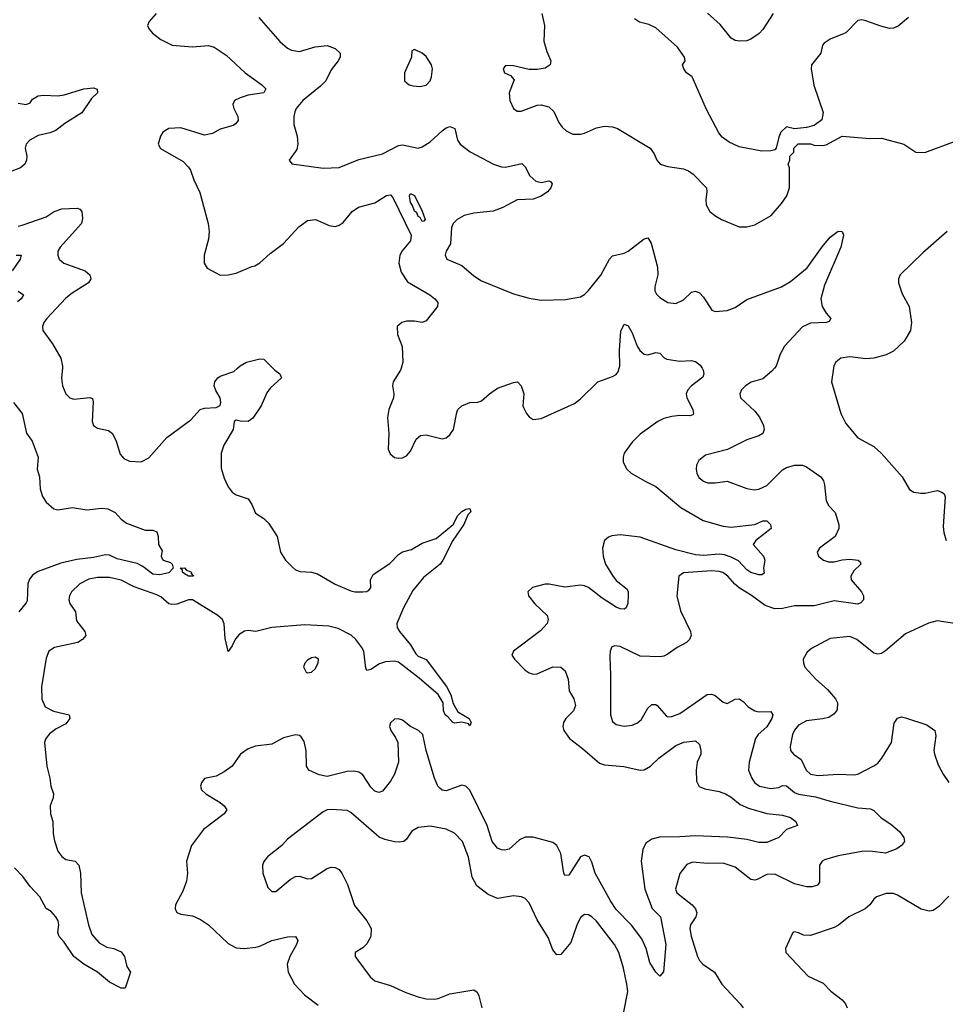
# Model space of a CAD drawing. Header units: inches. Extents: x 1843162 to 1959474, y 907081 to 1016326.
# Tile 635 of 656: x 1924057 to 1928732, y 996788 to 1001759. Entities that reach past the tile are written whole.
import ezdxf

# ---------------------------------------------------------------- set-up
doc = ezdxf.new("R2010")
doc.units = ezdxf.units.IN
doc.header["$MEASUREMENT"] = 0
doc.layers.add('B9020', color=7, linetype='Continuous')
doc.layers.add('B9929', color=7, linetype='Continuous')

msp = doc.modelspace()

# ---------------------------------------------------------------- linework, layer by layer
at = {"layer": 'B9020', "color": 5}
for points, elevation in [([(1924745.7, 1001790), (1924710.5, 1001750), (1924702, 1001730), (1924710.5, 1001710), (1924728, 1001690), (1924770, 1001658.9), (1924826.8, 1001630), (1924930, 1001621.3), (1925010, 1001628.8), (1925039, 1001619), (1925099.4, 1001579.4), (1925196.5, 1001490), (1925279.5, 1001430), (1925300.5, 1001410), (1925290, 1001389.8), (1925210, 1001377.3), (1925170, 1001364.8), (1925142.6, 1001350), (1925134, 1001330), (1925138.5, 1001310), (1925158.3, 1001270), (1925161.1, 1001250), (1925147.3, 1001232.7), (1925134.9, 1001225.1), (1925070, 1001205.1), (1925030, 1001183.5), (1924990, 1001175.6), (1924870, 1001212.1), (1924810.4, 1001209.7), (1924780.7, 1001190), (1924768, 1001170), (1924756, 1001130), (1924768.3, 1001108.3), (1924881.8, 1001041.8), (1924910, 1001014.4), (1924918.9, 1000998.9), (1924935.6, 1000950), (1924966.5, 1000886.5), (1925008.9, 1000730), (1925013.1, 1000690), (1925010.3, 1000650), (1924988.7, 1000570), (1924988.6, 1000528.6), (1925004.4, 1000504.4), (1925069.1, 1000469.1), (1925110, 1000470.2), (1925150, 1000479.7), (1925230, 1000513.4), (1925244.4, 1000515.6), (1925269.7, 1000530.3), (1925321.2, 1000578.8), (1925390, 1000627.9), (1925467.5, 1000712.5), (1925510, 1000744.2), (1925550.3, 1000750.3), (1925619.6, 1000719.6), (1925650, 1000715.3), (1925670, 1000721.3), (1925690, 1000734.7), (1925736.2, 1000790), (1925767.7, 1000812.3), (1925850, 1000834.3), (1925910, 1000870.9), (1925930, 1000874.7), (1925941.7, 1000861.7), (1926034.4, 1000670), (1926030, 1000642.7), (1925988.2, 1000591.8), (1925976.8, 1000570), (1925971.9, 1000530), (1925983.8, 1000483.8), (1926015.4, 1000435.4), (1926128.5, 1000370), (1926154, 1000350), (1926168, 1000330), (1926167.7, 1000310), (1926110, 1000238), (1926090, 1000229.7), (1926050, 1000236.9), (1926010, 1000236.9), (1925986.8, 1000230), (1925963.8, 1000210), (1925964.2, 1000170), (1925988, 1000108), (1925992.4, 1000030), (1925983.7, 1000000)], 520), ([(1925264, 1001770), (1925370, 1001648.5), (1925410, 1001614.9), (1925430, 1001604.2), (1925470, 1001598), (1925550, 1001620.8), (1925610, 1001627.8), (1925650, 1001613.1), (1925675.3, 1001590), (1925674.6, 1001570), (1925664.9, 1001550), (1925630, 1001506), (1925602.4, 1001450), (1925576.6, 1001423.4), (1925486.5, 1001350), (1925454, 1001310), (1925446.6, 1001293.4), (1925440.8, 1001270), (1925441.8, 1001230), (1925458.5, 1001170), (1925461.7, 1001130), (1925456.3, 1001103.7), (1925418, 1001050), (1925430.9, 1001030.9), (1925590, 1001009.1), (1925670, 1001012.3), (1925770, 1001053.4), (1925890, 1001081.7), (1925970, 1001122.8), (1925990, 1001127.6), (1926070, 1001110.3), (1926090, 1001116.9), (1926130, 1001142.4), (1926190, 1001198), (1926210, 1001212.3), (1926230, 1001219), (1926254, 1001210), (1926268.1, 1001150), (1926281.7, 1001130), (1926331.7, 1001091.7), (1926450, 1001029.3), (1926490, 1001015.2), (1926510, 1001014.8), (1926592.1, 1001032.1), (1926610, 1001016.3), (1926632.6, 1000970), (1926663.8, 1000943.8), (1926690, 1000937.3), (1926730, 1000945.5), (1926739.5, 1000939.5), (1926745.5, 1000930), (1926739.5, 1000910), (1926723.1, 1000890), (1926690, 1000866.8), (1926650, 1000853.3), (1926570, 1000849.8), (1926496.4, 1000810), (1926447.3, 1000792.7), (1926350, 1000781.5), (1926302, 1000770), (1926265.5, 1000750), (1926245.8, 1000730), (1926237.8, 1000710), (1926232.8, 1000627.2), (1926210.7, 1000590), (1926204.9, 1000570), (1926214.8, 1000550), (1926290, 1000517), (1926350, 1000465.7), (1926390, 1000439.5), (1926550, 1000374), (1926630, 1000352.2), (1926690, 1000342.4), (1926814.2, 1000345.8), (1926890, 1000358.8), (1926910, 1000370.8), (1926930, 1000390.7), (1926991.8, 1000468.2), (1927035.8, 1000550), (1927050, 1000566.7), (1927110, 1000579.7), (1927130, 1000590.2), (1927210, 1000652.8), (1927230, 1000657.1), (1927245.7, 1000630), (1927278, 1000510), (1927279.1, 1000470), (1927264, 1000410), (1927264.6, 1000390), (1927273, 1000373), (1927290, 1000355.5), (1927330, 1000330.4), (1927370, 1000325.3), (1927410, 1000344.9), (1927450, 1000383.8), (1927470, 1000388.5), (1927490, 1000379.5), (1927510, 1000357.6), (1927551.7, 1000291.7), (1927570, 1000284.6), (1927630, 1000290.2), (1927670, 1000306.4), (1927730, 1000346), (1927903.7, 1000410), (1927950, 1000437.3), (1928034.2, 1000505.8), (1928110, 1000612.2), (1928150, 1000660.5), (1928190, 1000690.5), (1928210.8, 1000690), (1928218, 1000670), (1928204.2, 1000610), (1928121.6, 1000418.4), (1928102.5, 1000350), (1928110.2, 1000310), (1928130, 1000277), (1928153, 1000250), (1928145.8, 1000234.2), (1928130.2, 1000229.8), (1928050, 1000227.3), (1928010, 1000207.7), (1927918.6, 1000110), (1927897.7, 1000070), (1927877.2, 1000010), (1927869.1, 1000000)], 540), ([(1926693.4, 1001790), (1926707.3, 1001730), (1926703.8, 1001650), (1926718.4, 1001598.4), (1926738.8, 1001550), (1926736, 1001530), (1926710, 1001513.2), (1926670, 1001506.6), (1926630, 1001506.6), (1926550, 1001526), (1926510, 1001528), (1926498, 1001510), (1926506, 1001490), (1926536.3, 1001476.3), (1926554.4, 1001454.4), (1926528.4, 1001390), (1926532.7, 1001350), (1926550.4, 1001310.4), (1926570, 1001296.3), (1926576.3, 1001296.3), (1926590, 1001297.1), (1926670, 1001327.2), (1926690, 1001328.8), (1926730, 1001318.4), (1926755.1, 1001295.1), (1926779.8, 1001240.2), (1926795.9, 1001215.9), (1926816.7, 1001196.7), (1926850, 1001181.3), (1926890, 1001180.3), (1926910, 1001184.9), (1926970, 1001212.4), (1927010, 1001221.3), (1927050, 1001218.4), (1927076, 1001210), (1927241, 1001110), (1927261.4, 1001081.4), (1927274.8, 1001050), (1927291.3, 1001030), (1927330, 1001018), (1927410, 1001006), (1927435.1, 1000995.1), (1927458.3, 1000978.3), (1927524.9, 1000910), (1927528, 1000890), (1927522.4, 1000850), (1927523.9, 1000823.9), (1927542, 1000790), (1927566.8, 1000770), (1927601, 1000750), (1927690, 1000712.7), (1927730, 1000712.4), (1927770, 1000723.1), (1927852.3, 1000770), (1927904.5, 1000830), (1927932, 1000870), (1927944.5, 1000910), (1927944, 1001010), (1927938, 1001030), (1927946, 1001050), (1927946, 1001070), (1927966, 1001090), (1927966, 1001110), (1927988.4, 1001131.6), (1928050, 1001132), (1928070, 1001124.7), (1928110, 1001122.8), (1928130, 1001126.8), (1928210, 1001170.5), (1928350, 1001159.1), (1928410, 1001160.7), (1928522, 1001130), (1928582, 1001090), (1928627.9, 1001087.9), (1928791.9, 1001148.1)], 560), ([(1928546, 1001770), (1928494, 1001726), (1928470, 1001715.1), (1928450, 1001714.5), (1928406, 1001726), (1928330, 1001753.2), (1928310, 1001757.2), (1928290, 1001754), (1928228.5, 1001691.5), (1928150, 1001659.6), (1928119.9, 1001640.1), (1928110.7, 1001630), (1928102.4, 1001590), (1928056.5, 1001530), (1928054.6, 1001510), (1928067.8, 1001427.8), (1928115.5, 1001290), (1928107.5, 1001252.5), (1928070, 1001224), (1928030, 1001214), (1927970, 1001208), (1927930, 1001218), (1927901, 1001190), (1927890, 1001166), (1927878, 1001110), (1927870, 1001102), (1927850, 1001096), (1927805.2, 1001094.8), (1927690, 1001116.3), (1927640, 1001140), (1927605.4, 1001165.4), (1927587.3, 1001187.3), (1927525.7, 1001305.7), (1927452.4, 1001470), (1927424.8, 1001490), (1927410.9, 1001510), (1927404.8, 1001530), (1927418.5, 1001550), (1927414.7, 1001570), (1927379.1, 1001619.1), (1927270, 1001717.6), (1927234.6, 1001734.5), (1927186.5, 1001746.5), (1927162.2, 1001762.2)], 560), ([(1927861.7, 1001790), (1927810.3, 1001709.7), (1927791.5, 1001688.5), (1927750, 1001659.6), (1927730, 1001651.8), (1927690, 1001649.6), (1927670, 1001653.3), (1927650, 1001666), (1927594.1, 1001734.1), (1927530, 1001791)], 540), ([(1924050, 1001337.8), (1924090, 1001330.2), (1924110, 1001338.2), (1924122.4, 1001357.6), (1924150, 1001373.4), (1924177.3, 1001377.3), (1924250, 1001373.3), (1924281.2, 1001378.8), (1924381.2, 1001410), (1924430, 1001413.8), (1924447.5, 1001407.5), (1924450.6, 1001390), (1924419.6, 1001360.4), (1924370, 1001288.1), (1924284.8, 1001235.2), (1924240.3, 1001199.7), (1924210, 1001187.7), (1924150, 1001173.9), (1924108, 1001150), (1924089.1, 1001130), (1924084.4, 1001110), (1924092.4, 1001070), (1924091.3, 1001050), (1924083.6, 1001030), (1924060.3, 1001010), (1924008.8, 1000990)], 480), ([(1924050, 1000715.9), (1924070, 1000722), (1924190, 1000763.5), (1924231.1, 1000790), (1924270, 1000803.7), (1924347.8, 1000807.8), (1924361.5, 1000801.5), (1924371.6, 1000790), (1924374.7, 1000754.7), (1924368.4, 1000730), (1924261.5, 1000610), (1924250.3, 1000590), (1924248.9, 1000570), (1924256.4, 1000550), (1924279.1, 1000530), (1924387.7, 1000490), (1924410.5, 1000470), (1924416.3, 1000450), (1924404.9, 1000430), (1924321.9, 1000378.1), (1924290, 1000353.1), (1924193.4, 1000250), (1924178.9, 1000230), (1924172.9, 1000210), (1924174.6, 1000190), (1924222.7, 1000122.7), (1924264.9, 1000050), (1924273.8, 1000010), (1924272.9, 1000000)], 480), ([(1928740.7, 1000690), (1928618.7, 1000581.3), (1928503, 1000470), (1928495.5, 1000450), (1928495.5, 1000430), (1928514.2, 1000374.2), (1928548.4, 1000310), (1928560.4, 1000230), (1928554.9, 1000190), (1928523.6, 1000136.4), (1928470, 1000084.5), (1928432.8, 1000067.2), (1928370.2, 1000049.8), (1928330, 1000046), (1928250, 1000057.2), (1928204, 1000050), (1928179.3, 1000030), (1928169, 1000011), (1928167.5, 1000000)], 560), ([(1924039, 1000570), (1924064.7, 1000570), (1924060.2, 1000550), (1924018.8, 1000490)], 460), ([(1924050, 1000388.4), (1924075.5, 1000370), (1924064.9, 1000350), (1924046.2, 1000333.8)], 460), ([(1927085.1, 1000000), (1927087.9, 1000010), (1927085.6, 1000090), (1927093.5, 1000186.5), (1927110, 1000222), (1927130, 1000213), (1927150, 1000178), (1927175.6, 1000110), (1927189, 1000089), (1927210, 1000070.2), (1927230, 1000066.2), (1927270, 1000077.8), (1927290, 1000075.3), (1927311.9, 1000051.9), (1927325.1, 1000045.1), (1927390, 1000034.3), (1927450, 1000038.2), (1927470, 1000032.8), (1927494.3, 1000014.3), (1927503.3, 1000000)], 520), ([(1925157.5, 1000000), (1925170, 1000011.7), (1925202.4, 1000030), (1925270, 1000046.8), (1925290, 1000044.7), (1925334.7, 1000000)], 480)]:
    msp.add_lwpolyline(points, dxfattribs=dict(at, elevation=elevation))
for points, elevation in [([(1926050, 1001608), (1926038, 1001602), (1926036, 1001570), (1926000.7, 1001490), (1926001, 1001450), (1926024.7, 1001430), (1926044.1, 1001424.1), (1926078, 1001422), (1926110, 1001428), (1926129.3, 1001450), (1926136.2, 1001470), (1926140.9, 1001510), (1926136, 1001530), (1926110, 1001573.2), (1926090, 1001589.2)], 560), ([(1926090, 1000739.5), (1926079.5, 1000759.5), (1926070, 1000765.6), (1926063.3, 1000783.3), (1926050, 1000792), (1926040.5, 1000820.5), (1926030, 1000836), (1926026, 1000870), (1926030, 1000881.6), (1926050.4, 1000870.4), (1926090, 1000791.3), (1926104, 1000750), (1926098.4, 1000741.6)], 520)]:
    msp.add_lwpolyline(points, close=True, dxfattribs=dict(at, elevation=elevation))
at = {"layer": 'B9929', "color": 5}
for points, elevation in [([(1925334.7, 1000000), (1925344.7, 999990), (1925371.3, 999970), (1925378.8, 999950), (1925321.1, 999898.9), (1925305.3, 999874.7), (1925276.5, 999810), (1925233.7, 999746.3), (1925210, 999730.4), (1925171, 999731), (1925150, 999737.6), (1925140.9, 999730), (1925134.8, 999690), (1925088.6, 999610), (1925075.2, 999570), (1925075.1, 999495.1), (1925090, 999444), (1925110, 999400.7), (1925130, 999373.4), (1925150, 999360.5), (1925210, 999339.1), (1925230, 999310.8), (1925247.9, 999267.9), (1925290, 999240.5), (1925315.9, 999215.9), (1925357.6, 999150), (1925374.4, 999070), (1925399.3, 999030), (1925434.3, 998994.3), (1925450, 998982), (1925472.7, 998972.7), (1925530, 998969.4), (1925561.3, 998961.3), (1925650, 998908.8), (1925730, 998875.4), (1925750.2, 998870.2), (1925790, 998870.8), (1925810, 998872.6), (1925820.8, 998879.2), (1925830.5, 998890), (1925829.2, 998930), (1925841.9, 998958.1), (1925926.9, 999013.1), (1925970, 999059.3), (1925990, 999072.1), (1926035.8, 999084.2), (1926090, 999115.4), (1926160.2, 999139.8), (1926245.7, 999210), (1926270, 999255.5), (1926290, 999276.3), (1926310, 999286.8), (1926330.4, 999290.4), (1926334.8, 999274.8), (1926320.5, 999259.5), (1926299.6, 999210), (1926243.6, 999130), (1926194.1, 999030), (1926180.1, 999010), (1926096.8, 998943.2), (1926042.6, 998877.4), (1925995.3, 998790), (1925961.7, 998710), (1925963.1, 998690), (1925974.3, 998670), (1926030, 998602.2), (1926057.8, 998557.8), (1926070, 998545.2), (1926110, 998529.1), (1926211.8, 998391.8), (1926233.5, 998350), (1926245.9, 998305.9), (1926270, 998264.7), (1926327.3, 998230), (1926336.4, 998210), (1926330, 998194), (1926323.3, 998203.3), (1926290, 998212.7), (1926253.4, 998206.6), (1926244.8, 998210), (1926220, 998240), (1926205.9, 998250), (1926197.1, 998270), (1926195.3, 998310), (1926171.1, 998351.1), (1926074.5, 998434.5), (1925970, 998515), (1925950, 998520.7), (1925903.9, 998516.1), (1925873.7, 998506.3), (1925830, 998478.5), (1925810, 998472.3), (1925804.9, 998484.9), (1925794.7, 998570), (1925785.4, 998590), (1925754.6, 998630), (1925731.2, 998651.1), (1925665.1, 998685.1), (1925617.5, 998697.5), (1925496.5, 998703.5), (1925329.7, 998690.3), (1925250, 998670.6), (1925210, 998675.8), (1925192, 998672), (1925165.3, 998654.7), (1925146.8, 998633.2), (1925130, 998596.9), (1925110, 998569.3), (1925093.9, 998633.9), (1925089.5, 998709.5), (1925081.7, 998730), (1925058.4, 998750), (1924930, 998829.2), (1924910, 998830.2), (1924850, 998808.5), (1924825.9, 998805.9), (1924810, 998810.4), (1924770, 998845.5), (1924750, 998855.5), (1924634.8, 998894.8), (1924570, 998929.9), (1924510, 998942.2), (1924450, 998942.1), (1924405.7, 998934.3), (1924360.6, 998910), (1924319.3, 998870), (1924308.4, 998850), (1924305.2, 998830), (1924310.8, 998810.8), (1924338.4, 998770), (1924343.5, 998723.5), (1924386.7, 998670), (1924390.3, 998650), (1924374.9, 998630), (1924350, 998614.7), (1924233.4, 998590), (1924203.5, 998570), (1924190, 998536), (1924166.9, 998390), (1924168.1, 998328.1), (1924185.4, 998290), (1924227.9, 998267.9), (1924307.3, 998250), (1924310.3, 998230.3), (1924290, 998204.1), (1924241.5, 998178.5), (1924207.2, 998152.8), (1924189.4, 998130), (1924182.4, 998110), (1924193.8, 997990), (1924209.5, 997930), (1924214, 997890), (1924228.1, 997850), (1924226, 997830), (1924211.3, 997790), (1924212.2, 997750), (1924225, 997710), (1924226.3, 997650), (1924233.3, 997613.3), (1924250, 997561.3), (1924270, 997534.9), (1924290, 997519.6), (1924337.3, 997510), (1924356, 997490), (1924363.5, 997450), (1924367.4, 997350), (1924404.1, 997190), (1924420.6, 997140.6), (1924458.6, 997098.6), (1924497.1, 997077.1), (1924532.7, 997070), (1924570, 997052.5), (1924586.7, 997030), (1924598, 996978), (1924616, 996950), (1924590, 996869.2), (1924570, 996869.6), (1924510, 996900.4), (1924450.6, 996950.6), (1924381.3, 996990), (1924329.8, 997030), (1924281.4, 997101.4), (1924256.4, 997130), (1924248.9, 997150), (1924254, 997190), (1924251.8, 997210), (1924239.9, 997230), (1924216.4, 997256.4), (1924190, 997272.3), (1924158.7, 997330), (1924110, 997382.5), (1924073.3, 997433.3), (1924030, 997477.4)], 480), ([(1924272.9, 1000000), (1924268.9, 999950), (1924274, 999910), (1924290.3, 999870), (1924309.4, 999849.4), (1924330, 999843.2), (1924411.3, 999851.3), (1924425.5, 999845.5), (1924428.5, 999830), (1924422.4, 999730), (1924430.3, 999710.3), (1924450, 999697.1), (1924505.3, 999685.3), (1924524.9, 999670), (1924544.4, 999630), (1924564.9, 999564.9), (1924583.4, 999543.4), (1924612, 999530), (1924670, 999527.2), (1924710, 999546.4), (1924800.5, 999650), (1924921.2, 999738.8), (1924968.7, 999791.3), (1924990, 999797.4), (1925050, 999801.1), (1925069.8, 999810.2), (1925073.3, 999826.7), (1925069.9, 999850), (1925047.3, 999887.3), (1925039.5, 999910), (1925042.1, 999930), (1925058.3, 999950), (1925070, 999958.5), (1925138.2, 999981.8), (1925157.5, 1000000)], 480), ([(1927503.3, 1000000), (1927509.5, 999990), (1927512.6, 999970), (1927506.4, 999953.6), (1927449.1, 999910), (1927431.5, 999890), (1927423.1, 999870), (1927426.7, 999850), (1927456.3, 999790), (1927459.6, 999770), (1927456, 999764), (1927441.8, 999758.2), (1927390, 999760.6), (1927350, 999756.1), (1927310, 999745.2), (1927280.2, 999730), (1927190, 999665.4), (1927150, 999626.6), (1927110.2, 999570), (1927104.6, 999550), (1927105.4, 999525.4), (1927122.4, 999490), (1927145.5, 999470), (1927212.7, 999430), (1927270, 999402.4), (1927396, 999296), (1927508.4, 999230), (1927610, 999201.3), (1927650, 999196.3), (1927770, 999210.2), (1927810, 999229.1), (1927830, 999228.9), (1927848.9, 999210), (1927851.8, 999190), (1927774.3, 999130), (1927761.7, 999110), (1927814.2, 999050), (1927819.7, 999030), (1927813.4, 998990), (1927815.9, 998964.1), (1927804.7, 998955.3), (1927790, 998956.1), (1927750, 998967.7), (1927730, 998981.6), (1927686.3, 999026.3), (1927650, 999045.6), (1927616.8, 999056.8), (1927590, 999060.1), (1927510, 999053.6), (1927470, 999056.2), (1927370, 999082), (1927190, 999145.9), (1927090, 999157.8), (1927047.1, 999152.9), (1927030, 999146.3), (1927010, 999129.7), (1927000.4, 999090), (1927003.9, 999050), (1927016.1, 999010), (1927050, 998952.2), (1927070, 998928.2), (1927124.2, 998884.2), (1927130.2, 998870), (1927130.2, 998849.8), (1927127.7, 998812.3), (1927120.5, 998790), (1927110, 998782.4), (1927090, 998784.4), (1927070, 998793.3), (1926998.6, 998838.6), (1926930, 998891.7), (1926910, 998899.7), (1926890, 998903.5), (1926810, 998893.3), (1926730.3, 998909.7), (1926710.3, 998909.7), (1926647.1, 998892.9), (1926622.8, 998870), (1926626.8, 998850), (1926658, 998810), (1926720.4, 998750), (1926725.3, 998730), (1926720.3, 998710), (1926686.7, 998673.3), (1926550.4, 998570), (1926543, 998550), (1926556.3, 998530), (1926610, 998475.5), (1926630, 998461.6), (1926650, 998454.9), (1926670, 998457), (1926750, 998491.3), (1926789.1, 998489.1), (1926811.2, 998471.2), (1926826.5, 998430), (1926831.4, 998370), (1926856.2, 998330), (1926863.4, 998296.6), (1926853.6, 998270), (1926814.9, 998230), (1926803.2, 998210), (1926800.2, 998190), (1926804.5, 998170), (1926834, 998130), (1926900, 998080), (1926985.7, 998005.7), (1927010, 997996.6), (1927108.8, 997988.8), (1927189.7, 997970.3), (1927210, 997971.6), (1927242, 997990), (1927284.5, 998030), (1927370, 998095.3), (1927411, 998111), (1927470, 998118.4), (1927490, 998098.8), (1927496.4, 998070), (1927497.1, 998050), (1927478.4, 998010), (1927473.1, 997970), (1927474.4, 997914.4), (1927488.1, 997888.1), (1927516.4, 997876.4), (1927590, 997861.6), (1927621.1, 997850), (1927650, 997833.6), (1927696.3, 997796.3), (1927737.3, 997777.3), (1927830, 997751.6), (1927910, 997743.2), (1927950, 997731.2), (1927976.3, 997710), (1927984.7, 997690), (1927930.2, 997669.8), (1927890, 997629.6), (1927830, 997604), (1927790, 997604.2), (1927730, 997620.7), (1927631.1, 997631.1), (1927470, 997639), (1927390, 997632.8), (1927287.7, 997632.3), (1927250, 997621.8), (1927219.4, 997600.6), (1927203.3, 997570), (1927194.8, 997510), (1927214.3, 997370), (1927251.7, 997271.8), (1927292.4, 997230), (1927319.3, 997090), (1927308.4, 996951.6), (1927290, 996929.3), (1927270, 996949.4), (1927238.8, 996998.8), (1927220.5, 997070), (1927198.8, 997118.9), (1927147.2, 997187.2), (1927070, 997266.8), (1927040.2, 997310), (1926962.6, 997450), (1926946, 997506), (1926932.8, 997532.8), (1926910, 997541.5), (1926890, 997531.7), (1926830, 997439.7), (1926810, 997438.4), (1926804.8, 997450), (1926789.8, 997550), (1926770, 997589.7), (1926750, 997604.7), (1926650, 997631.1), (1926610, 997632.4), (1926581.3, 997618.7), (1926528.5, 997571.5), (1926505.6, 997565.6), (1926490, 997567.2), (1926470, 997576.8), (1926443.8, 997610), (1926418.1, 997690), (1926330, 997869.7), (1926310, 997889.7), (1926290, 997894.5), (1926210, 997866.3), (1926190, 997869), (1926179.1, 997879.1), (1926169.2, 997890), (1926151.7, 997930), (1926109.8, 998070), (1926093.7, 998150), (1926071.8, 998170), (1926030.9, 998190.9), (1925990, 998221.6), (1925970, 998229.6), (1925950, 998227.3), (1925930, 998209), (1925925.3, 998190), (1925931.6, 998170), (1925955.4, 998135.4), (1925966, 998110), (1925969.3, 998010), (1925950.2, 997950), (1925930, 997915.1), (1925890, 997864), (1925870, 997857.7), (1925850, 997864.4), (1925830, 997884), (1925790, 997946.9), (1925770, 997959.8), (1925745.1, 997965.1), (1925710, 997963.6), (1925610, 997938.2), (1925570, 997946), (1925516.4, 997970), (1925505.2, 997990), (1925504.5, 998070), (1925494.3, 998114.3), (1925478.8, 998138.8), (1925470, 998145.1), (1925450, 998147.8), (1925390, 998133.3), (1925330, 998101.8), (1925248.4, 998091.6), (1925210, 998078.4), (1925172.8, 998050), (1925129.5, 997990.5), (1925090, 997961.7), (1925050, 997939.6), (1924990, 997928.7), (1924974.4, 997905.6), (1924970.8, 997890), (1924974.8, 997870), (1924997.3, 997850), (1925070, 997806), (1925090.4, 997790), (1925103.1, 997770), (1925090.4, 997750), (1924984.6, 997670), (1924925.3, 997590), (1924899.5, 997510), (1924904.4, 997450), (1924899.6, 997410), (1924881.3, 997358.7), (1924843.8, 997290), (1924842, 997270), (1924850, 997251.3), (1924870, 997243), (1924930, 997234.9), (1924970, 997216.5), (1925010, 997188.9), (1925110, 997094.4), (1925150, 997072.8), (1925189.8, 997070.2), (1925250, 997075.9), (1925270, 997081.1), (1925330, 997110.8), (1925410, 997129.2), (1925450.7, 997130), (1925462, 997110), (1925455.3, 997090), (1925421.1, 997030), (1925407.5, 996990), (1925413.1, 996950), (1925444.2, 996890), (1925495.4, 996835.4), (1925564, 996784)], 520), ([(1925983.7, 1000000), (1925980.8, 999990), (1925943.7, 999930), (1925940.3, 999910), (1925946.7, 999870), (1925945.3, 999850), (1925922, 999790), (1925913.7, 999750), (1925922, 999670), (1925918.4, 999590), (1925927.4, 999567.4), (1925950, 999548.2), (1925970, 999544.4), (1925990, 999546.7), (1926010, 999557.1), (1926030, 999580.5), (1926059.1, 999640.9), (1926081.3, 999658.7), (1926110, 999662.4), (1926190, 999642.6), (1926210, 999647.4), (1926230, 999662.6), (1926248.6, 999690), (1926263.9, 999776.1), (1926269.8, 999790.2), (1926290, 999808.9), (1926330, 999825.5), (1926370, 999826.9), (1926390, 999834.9), (1926429.4, 999870.6), (1926470, 999897.6), (1926550, 999926.9), (1926570.2, 999930.2), (1926590.2, 999910.2), (1926602.3, 999870), (1926597.6, 999810), (1926600.6, 999800.6), (1926616.3, 999770), (1926630, 999754), (1926650, 999740.5), (1926690, 999745.3), (1926858.6, 999821.4), (1926890, 999844.9), (1926977, 999930), (1927050, 999956.5), (1927070, 999967), (1927079.6, 999980.4), (1927085.1, 1000000)], 520), ([(1927869.1, 1000000), (1927856, 999984), (1927810, 999945.7), (1927751.6, 999928.4), (1927722, 999910), (1927702, 999890), (1927693.4, 999870), (1927697.3, 999850), (1927770, 999783.1), (1927792.7, 999752.7), (1927813.4, 999710), (1927816.5, 999690), (1927810.3, 999670), (1927790, 999657.7), (1927730, 999636.8), (1927631.6, 999588.4), (1927519.9, 999560.1), (1927486.6, 999533.4), (1927475.6, 999510), (1927474, 999490), (1927476.5, 999470), (1927487.1, 999447.1), (1927510, 999428.8), (1927530, 999421.1), (1927570, 999420.3), (1927630, 999428.9), (1927730, 999391.5), (1927765.9, 999385.9), (1927790, 999387.9), (1927830, 999407.8), (1927910, 999486), (1927930, 999497.4), (1927970, 999510.2), (1928010, 999508.9), (1928030, 999500.9), (1928103, 999450), (1928116.5, 999430), (1928121.7, 999410), (1928130.3, 999330), (1928143.9, 999303.9), (1928175.3, 999270), (1928193.4, 999210), (1928193.4, 999190), (1928175.3, 999150), (1928097, 999090), (1928084.2, 999070), (1928091.6, 999050), (1928101.2, 999041.2), (1928117, 999030), (1928141.9, 999021.9), (1928170, 999022.1), (1928210, 999032.2), (1928250, 999035), (1928291.3, 999030), (1928301.4, 999021.4), (1928305.5, 999010), (1928270, 998976.3), (1928255.2, 998950), (1928256.5, 998930), (1928308.2, 998870), (1928317.8, 998850), (1928317.6, 998830), (1928305.6, 998814.4), (1928290, 998807.5), (1928170, 998825), (1928070, 998799.7), (1927970, 998800.3), (1927910, 998785.3), (1927870, 998784), (1927821.3, 998801.3), (1927752.5, 998852.5), (1927690, 998890.6), (1927668.1, 998908.1), (1927633.6, 998950), (1927608.1, 998968.1), (1927590, 998973.5), (1927550, 998975.4), (1927410, 998966), (1927385.7, 998950), (1927376, 998850), (1927394.7, 998774.7), (1927444.9, 998670), (1927447.4, 998650), (1927439.5, 998630), (1927424.8, 998615.2), (1927377.1, 998590), (1927326.4, 998553.6), (1927310, 998545.1), (1927290, 998541.7), (1927190, 998545.7), (1927090, 998594.5), (1927062.9, 998597.1), (1927047.3, 998592.7), (1927038.7, 998570), (1927036.7, 998543.3), (1927041.5, 998450), (1927040.8, 998250), (1927050, 998216.3), (1927070, 998201.1), (1927110, 998191.6), (1927150, 998196.9), (1927173.5, 998206.5), (1927195.5, 998224.5), (1927230, 998282.8), (1927250, 998300.7), (1927270, 998300.7), (1927276.1, 998296.1), (1927323.1, 998243.1), (1927330, 998239.1), (1927350, 998240.4), (1927390, 998256), (1927528.1, 998351.9), (1927550, 998354.3), (1927570, 998346.3), (1927610, 998313.4), (1927630, 998307), (1927670, 998328.5), (1927690, 998330.3), (1927710, 998317), (1927735.6, 998290), (1927770, 998270.2), (1927790, 998265), (1927850, 998266.7), (1927859.7, 998250), (1927854.8, 998230), (1927830, 998188.7), (1927787.2, 998150), (1927772.8, 998130), (1927740.3, 998010), (1927738.3, 997970), (1927754, 997930), (1927768.1, 997908.1), (1927792.7, 997890), (1927850, 997876.6), (1927890, 997882.2), (1927910, 997891.9), (1927930, 997891.5), (1927970, 997856.4), (1927990, 997848.2), (1928076.1, 997836.1), (1928150, 997813.2), (1928290, 997780.3), (1928354.3, 997774.3), (1928370, 997766), (1928408.2, 997730), (1928457.1, 997697.1), (1928500.5, 997660.5), (1928522.4, 997630), (1928525.5, 997610), (1928510.7, 997590), (1928486.5, 997573.5), (1928430, 997551.2), (1928350, 997561), (1928310, 997559.2), (1928190, 997538.1), (1928122, 997518), (1928108.9, 997510), (1928096.1, 997490), (1928095.4, 997404.6), (1928086, 997390), (1928059.3, 997380.7), (1928030, 997381), (1927970, 997396.3), (1927870, 997445.3), (1927830, 997443.5), (1927781.6, 997418.4), (1927770, 997414.7), (1927750, 997417.2), (1927670, 997480.7), (1927610, 997499.8), (1927530, 997499.2), (1927454, 997506), (1927425.7, 997494.3), (1927391.4, 997448.6), (1927368.9, 997370), (1927375.8, 997350), (1927453.2, 997290), (1927470.2, 997270), (1927476.9, 997250), (1927472.2, 997230), (1927444.7, 997190), (1927440.7, 997170), (1927448, 997132), (1927479.7, 997030), (1927490, 997008.8), (1927507.4, 996990), (1927565.7, 996950), (1927602.4, 996890), (1927695.3, 996790), (1927710.4, 996770)], 540), ([(1928167.5, 1000000), (1928157.6, 999930), (1928203.8, 999770), (1928230, 999720.7), (1928290, 999648), (1928370, 999604), (1928408.5, 999568.5), (1928514, 999450), (1928550, 999386), (1928573.4, 999373.4), (1928608.2, 999368.2), (1928630, 999368.5), (1928690, 999381.3), (1928714, 999374), (1928725.5, 999365.5), (1928730.4, 999350), (1928720.7, 999200.7), (1928723.8, 999170), (1928735.5, 999130)], 560), ([(1924025.2, 999825.2), (1924069.1, 999770), (1924091, 999671), (1924119.3, 999630), (1924150.2, 999550.2), (1924144.9, 999490), (1924157, 999450), (1924161.1, 999390), (1924171.5, 999351.5), (1924190, 999323), (1924230, 999288.5), (1924250, 999283.6), (1924323.4, 999296.6), (1924396, 999284), (1924470, 999293.4), (1924502, 999290), (1924539.1, 999270), (1924570, 999237.3), (1924597.2, 999217.2), (1924690, 999181.6), (1924730, 999181.6), (1924750, 999173.4), (1924756.3, 999150), (1924758, 999110), (1924776.9, 999076.9), (1924771.3, 999050), (1924776.9, 999036.9), (1924782, 999030), (1924818.4, 999018.4), (1924826.8, 999010), (1924832, 998990), (1924810, 998965.6), (1924764.2, 998955.8), (1924730, 998959.2), (1924678.8, 998998.8), (1924650, 999012.9), (1924550, 999036.8), (1924510, 999054.5), (1924490, 999056.4), (1924430, 999043.5), (1924345.9, 999034.1), (1924265.4, 999014.6), (1924150, 998972.2), (1924123.9, 998956.1), (1924105.9, 998934.1), (1924097.7, 998910), (1924094.4, 998825.6), (1924090, 998814), (1924053.4, 998770)], 460), ([(1928790, 998709.5), (1928690, 998724.2), (1928647.3, 998712.7), (1928530, 998658), (1928430, 998571.6), (1928410, 998559.7), (1928390, 998556.3), (1928370, 998560.5), (1928284.2, 998630), (1928250, 998644.2), (1928150, 998635.1), (1928055.6, 998584.4), (1928034, 998566), (1928014, 998530), (1928014.8, 998510), (1928022.8, 998490), (1928077.4, 998430), (1928137, 998377), (1928177.6, 998330), (1928187.2, 998310), (1928185.2, 998274.8), (1928170, 998254.3), (1928143.4, 998236.6), (1928111.4, 998228.6), (1928030, 998219.3), (1927990, 998196.4), (1927970, 998171.3), (1927960.6, 998150), (1927948.4, 998090), (1927950.3, 998070), (1927965.3, 998050), (1928003.2, 998023.2), (1928029.5, 997969.5), (1928050.6, 997950), (1928090, 997943), (1928190, 997950.1), (1928270, 997946), (1928290, 997949.3), (1928370, 997991), (1928390, 998005.2), (1928411.2, 998030), (1928459.4, 998110), (1928473.6, 998206.4), (1928490, 998233), (1928510, 998238.4), (1928530, 998234.4), (1928638.5, 998198.5), (1928678.8, 998170), (1928684, 998144), (1928674.4, 998070), (1928677.6, 998050), (1928696.2, 997996.2), (1928720.4, 997950), (1928750, 997908.4)], 560), ([(1927107.4, 996750), (1927127.9, 996852.1), (1927124, 996890), (1927106.3, 996970), (1927082.2, 997050), (1927061.5, 997090), (1926970, 997208.2), (1926947, 997230), (1926930, 997239.7), (1926910, 997240.5), (1926890, 997225.6), (1926870, 997187), (1926839.6, 997100.4), (1926790, 997039.6), (1926770, 997036.9), (1926750, 997063.7), (1926725.7, 997125.7), (1926670, 997214), (1926630, 997299.6), (1926610, 997322.4), (1926590.9, 997330.9), (1926550, 997336.4), (1926470, 997322.9), (1926422.5, 997342.5), (1926365.9, 997385.9), (1926342.5, 997430), (1926324.2, 997530), (1926293.7, 997610), (1926252.7, 997652.7), (1926210, 997672.6), (1926130, 997686.6), (1926070, 997680.5), (1926038, 997662), (1926010, 997622), (1925996.3, 997610), (1925973.8, 997606.2), (1925950, 997608.9), (1925900.5, 997620.5), (1925872.5, 997632.5), (1925730, 997755.8), (1925710, 997766.3), (1925630, 997771.8), (1925610, 997769.6), (1925590, 997759.5), (1925410, 997621.2), (1925381, 997590), (1925308.3, 997531.7), (1925290, 997508.7), (1925283, 997490), (1925284.9, 997450), (1925310, 997378), (1925330, 997358), (1925350, 997358), (1925422.7, 997417.3), (1925450, 997433.4), (1925470, 997435.5), (1925510, 997422), (1925530, 997423.8), (1925610, 997473), (1925630, 997480.5), (1925650, 997479.1), (1925670, 997467.7), (1925686.3, 997446.3), (1925712.2, 997392.2), (1925747.1, 997287.1), (1925810.2, 997210.2), (1925831.5, 997170), (1925830.3, 997130), (1925810, 997092.7), (1925790, 997073.2), (1925752, 997050), (1925751.3, 997030), (1925764.7, 997010), (1925826.8, 996926.8), (1925850, 996906), (1925930, 996882.3), (1926007.1, 996847.1), (1926070, 996825.4), (1926110, 996815.9), (1926150, 996813.4), (1926170, 996816.9), (1926230, 996840.9), (1926330, 996858.4), (1926350, 996860.5), (1926366.8, 996850), (1926376.4, 996830), (1926390.4, 996770)], 540), ([(1928750, 997333.2), (1928698, 997282), (1928670, 997261.6), (1928650, 997258.7), (1928610, 997268.2), (1928490, 997338.9), (1928470, 997347.8), (1928432.7, 997347.3), (1928384.7, 997330), (1928370, 997319), (1928350.8, 997290), (1928327.3, 997270), (1928244.9, 997230), (1928192.8, 997187.2), (1928170, 997175.1), (1928050, 997135.8), (1928016.2, 997136.2), (1927990, 997149.2), (1927970, 997153.2), (1927962, 997150), (1927924, 997070), (1927926.8, 997050), (1928038.8, 996930), (1928114.9, 996894.9), (1928153.8, 996853.8), (1928210, 996810.7), (1928227.3, 996790), (1928235.5, 996770)], 560)]:
    msp.add_lwpolyline(points, dxfattribs=dict(at, elevation=elevation))
for points, elevation in [([(1924930, 998949.4), (1924910, 998949.6), (1924890, 998961.2), (1924879, 998970), (1924879, 998979), (1924868, 998990), (1924890, 998990.6), (1924898.8, 998978.8), (1924924.7, 998970), (1924923.6, 998963.6), (1924934, 998950)], 460), ([(1925550, 998540.7), (1925530, 998536.3), (1925510, 998524.5), (1925497.1, 998510), (1925490.9, 998490.9), (1925504.4, 998464.4), (1925510, 998460.7), (1925530, 998464), (1925550, 998480.7), (1925565.1, 998510), (1925566, 998530)], 520)]:
    msp.add_lwpolyline(points, close=True, dxfattribs=dict(at, elevation=elevation))

doc.saveas('drawing.dxf')
